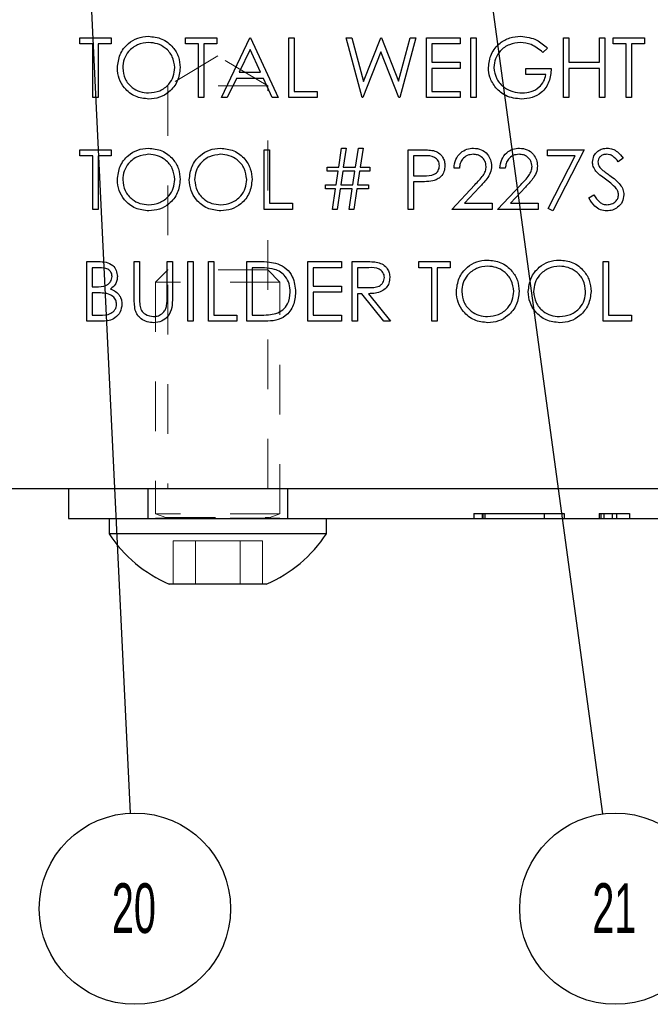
# Model space of a CAD drawing. Header units: inches. Extents: x 220 to 877, y 4 to 174.
# Tile 365 of 656: x 423.84 to 425.1, y 148.89 to 150.87. Entities that reach past the tile are written whole.
import ezdxf

# ---------------------------------------------------------------- set-up
doc = ezdxf.new("R2010")
doc.units = ezdxf.units.IN
doc.header["$LTSCALE"] = 0.5
doc.header["$MEASUREMENT"] = 0
doc.linetypes.add('HIDDEN', pattern=[0.225, 0.15, -0.075])
for name, color, linetype in [('DSS-M-S', 53, 'Continuous'), ('SID-M-S', 105, 'Continuous'), ('SVD-M-S', 8, 'Continuous')]:
    doc.layers.add(name, color=color, linetype=linetype)
doc.styles.add('SLDTEXTSTYLE0', font='TXT', dxfattribs={"width": 0.595745})

msp = doc.modelspace()

# ---------------------------------------------------------------- linework, layer by layer
at = {"layer": 'DSS-M-S', "linetype": 'Continuous', "lineweight": 25}
for p, q in [((423.95634, 150.83165), (424.01942, 150.83165)), ((423.95634, 150.81934), (423.95634, 150.83165)), ((423.98249, 150.81934), (423.95634, 150.81934)), ((423.98249, 150.71165), (423.98249, 150.81934)), ((423.99326, 150.81934), (423.99326, 150.71165)), ((424.01942, 150.81934), (423.99326, 150.81934)), ((424.01942, 150.83165), (424.01942, 150.81934)), ((424.16865, 150.83165), (424.23172, 150.83165)), ((424.16865, 150.81934), (424.16865, 150.83165)), ((424.1948, 150.81934), (424.16865, 150.81934)), ((424.1948, 150.71165), (424.1948, 150.81934)), ((424.20557, 150.81934), (424.20557, 150.71165)), ((424.23172, 150.81934), (424.20557, 150.81934)), ((424.23172, 150.83165), (424.23172, 150.81934)), ((424.24095, 150.71165), (424.29788, 150.83165)), ((424.29788, 150.83165), (424.29942, 150.83165)), ((424.29942, 150.83165), (424.3548, 150.71165)), ((424.37634, 150.83165), (424.38711, 150.83165)), ((424.37634, 150.71165), (424.37634, 150.83165)), ((424.38711, 150.83165), (424.38711, 150.72396)), ((424.49172, 150.83165), (424.50285, 150.83165)), ((424.52365, 150.71165), (424.49172, 150.83165)), ((424.50285, 150.83165), (424.52634, 150.74364)), ((424.52634, 150.74364), (424.56127, 150.83165)), ((424.56127, 150.83165), (424.56283, 150.83165)), ((424.56283, 150.83165), (424.59711, 150.74424)), ((424.59711, 150.74424), (424.62071, 150.83165)), ((424.63172, 150.83165), (424.59937, 150.71165)), ((424.62071, 150.83165), (424.63172, 150.83165)), ((424.65326, 150.83165), (424.72095, 150.83165)), ((424.65326, 150.71165), (424.65326, 150.83165)), ((424.66403, 150.81934), (424.66403, 150.78242)), ((424.72095, 150.81934), (424.66403, 150.81934)), ((424.72095, 150.83165), (424.72095, 150.81934)), ((424.74249, 150.83165), (424.75326, 150.83165)), ((424.74249, 150.71165), (424.74249, 150.83165)), ((424.75326, 150.83165), (424.75326, 150.71165)), ((424.92865, 150.83165), (424.93942, 150.83165)), ((424.92865, 150.71165), (424.92865, 150.83165)), ((424.93942, 150.83165), (424.93942, 150.78242)), ((425.00095, 150.83165), (425.01172, 150.83165)), ((425.00095, 150.78242), (425.00095, 150.83165)), ((425.01172, 150.83165), (425.01172, 150.71165)), ((425.02865, 150.83165), (425.09172, 150.83165)), ((425.02865, 150.81934), (425.02865, 150.83165)), ((425.0548, 150.81934), (425.02865, 150.81934)), ((425.0548, 150.71165), (425.0548, 150.81934)), ((425.06557, 150.81934), (425.06557, 150.71165)), ((425.09172, 150.81934), (425.06557, 150.81934)), ((425.09172, 150.83165), (425.09172, 150.81934)), ((424.29853, 150.80826), (424.2768, 150.76242)), ((424.31968, 150.76242), (424.29853, 150.80826)), ((424.56172, 150.80343), (424.52519, 150.71165)), ((424.59783, 150.71165), (424.56172, 150.80343)), ((424.89634, 150.81117), (424.88711, 150.80242)), ((424.66403, 150.78242), (424.72095, 150.78242)), ((424.72095, 150.78242), (424.72095, 150.77011)), ((424.93942, 150.78242), (425.00095, 150.78242)), ((424.2768, 150.76242), (424.31968, 150.76242)), ((424.66403, 150.77011), (424.66403, 150.72396)), ((424.72095, 150.77011), (424.66403, 150.77011)), ((424.85326, 150.77011), (424.90403, 150.77011)), ((424.85326, 150.7578), (424.85326, 150.77011)), ((424.89326, 150.7578), (424.85326, 150.7578)), ((424.93942, 150.77011), (424.93942, 150.71165)), ((425.00095, 150.77011), (424.93942, 150.77011)), ((425.00095, 150.71165), (425.00095, 150.77011)), ((424.27095, 150.75011), (424.25271, 150.71165)), ((424.32535, 150.75011), (424.27095, 150.75011)), ((424.34309, 150.71165), (424.32535, 150.75011)), ((424.38711, 150.72396), (424.43326, 150.72396)), ((424.43326, 150.72396), (424.43326, 150.71165)), ((424.66403, 150.72396), (424.72095, 150.72396)), ((424.72095, 150.72396), (424.72095, 150.71165)), ((423.99326, 150.71165), (423.98249, 150.71165)), ((424.20557, 150.71165), (424.1948, 150.71165)), ((424.25271, 150.71165), (424.24095, 150.71165)), ((424.3548, 150.71165), (424.34309, 150.71165)), ((424.43326, 150.71165), (424.37634, 150.71165)), ((424.52519, 150.71165), (424.52365, 150.71165)), ((424.59937, 150.71165), (424.59783, 150.71165)), ((424.72095, 150.71165), (424.65326, 150.71165)), ((424.75326, 150.71165), (424.74249, 150.71165)), ((424.93942, 150.71165), (424.92865, 150.71165)), ((425.01172, 150.71165), (425.00095, 150.71165)), ((425.06557, 150.71165), (425.0548, 150.71165)), ((423.95634, 150.60665), (424.01942, 150.60665)), ((423.95634, 150.59434), (423.95634, 150.60665)), ((424.01942, 150.60665), (424.01942, 150.59434)), ((424.32711, 150.60665), (424.33788, 150.60665)), ((424.32711, 150.48665), (424.32711, 150.60665)), ((424.33788, 150.60665), (424.33788, 150.49896)), ((424.47672, 150.57126), (424.48249, 150.60972)), ((424.48249, 150.60972), (424.49177, 150.60972)), ((424.49177, 150.60972), (424.486, 150.57126)), ((424.51057, 150.57126), (424.51634, 150.60972)), ((424.51634, 150.60972), (424.52562, 150.60972)), ((424.52562, 150.60972), (424.51985, 150.57126)), ((424.61634, 150.60665), (424.63987, 150.60665)), ((424.61634, 150.48665), (424.61634, 150.60665)), ((424.89634, 150.60665), (424.97019, 150.60665)), ((424.89634, 150.59434), (424.89634, 150.60665)), ((424.97019, 150.60665), (424.90711, 150.48357)), ((423.98249, 150.59434), (423.95634, 150.59434)), ((423.98249, 150.48665), (423.98249, 150.59434)), ((423.99326, 150.59434), (423.99326, 150.48665)), ((424.01942, 150.59434), (423.99326, 150.59434)), ((424.62711, 150.59434), (424.62711, 150.55434)), ((424.64906, 150.59434), (424.62711, 150.59434)), ((424.95196, 150.59434), (424.89634, 150.59434)), ((424.89781, 150.48869), (424.95196, 150.59434)), ((425.04865, 150.58941), (425.03891, 150.58203)), ((424.45326, 150.57126), (424.47672, 150.57126)), ((424.45326, 150.56357), (424.45326, 150.57126)), ((424.47557, 150.56357), (424.45326, 150.56357)), ((424.47141, 150.53588), (424.47557, 150.56357)), ((424.48485, 150.56357), (424.48071, 150.53588)), ((424.50942, 150.56357), (424.48485, 150.56357)), ((424.486, 150.57126), (424.51057, 150.57126)), ((424.50526, 150.53588), (424.50942, 150.56357)), ((424.51869, 150.56357), (424.51456, 150.53588)), ((424.53942, 150.56357), (424.51869, 150.56357)), ((424.51985, 150.57126), (424.53942, 150.57126)), ((424.53942, 150.57126), (424.53942, 150.56357)), ((424.71942, 150.56972), (424.70865, 150.56972)), ((424.81172, 150.56972), (424.80095, 150.56972)), ((424.45019, 150.53588), (424.47141, 150.53588)), ((424.45019, 150.52819), (424.45019, 150.53588)), ((424.48071, 150.53588), (424.50526, 150.53588)), ((424.51456, 150.53588), (424.53634, 150.53588)), ((424.53634, 150.53588), (424.53634, 150.52819)), ((424.62711, 150.55434), (424.64812, 150.55408)), ((424.62711, 150.54203), (424.62711, 150.48665)), ((424.63569, 150.54203), (424.62711, 150.54203)), ((424.70403, 150.48665), (424.75057, 150.53631)), ((424.79634, 150.48665), (424.84288, 150.53631)), ((424.47026, 150.52819), (424.45019, 150.52819)), ((424.46403, 150.48665), (424.47026, 150.52819)), ((424.47956, 150.52819), (424.47333, 150.48665)), ((424.5041, 150.52819), (424.47956, 150.52819)), ((424.49788, 150.48665), (424.5041, 150.52819)), ((424.51341, 150.52819), (424.50718, 150.48665)), ((424.53634, 150.52819), (424.51341, 150.52819)), ((424.75975, 150.531), (424.72973, 150.49896)), ((424.85206, 150.531), (424.82204, 150.49896)), ((424.97942, 150.5098), (424.98956, 150.51588)), ((424.33788, 150.49896), (424.38403, 150.49896)), ((424.38403, 150.49896), (424.38403, 150.48665)), ((424.72973, 150.49896), (424.78557, 150.49896)), ((424.78557, 150.49896), (424.78557, 150.48665)), ((424.82204, 150.49896), (424.87788, 150.49896)), ((424.87788, 150.49896), (424.87788, 150.48665)), ((423.99326, 150.48665), (423.98249, 150.48665)), ((424.38403, 150.48665), (424.32711, 150.48665)), ((424.47333, 150.48665), (424.46403, 150.48665)), ((424.50718, 150.48665), (424.49788, 150.48665)), ((424.62711, 150.48665), (424.61634, 150.48665)), ((424.78557, 150.48665), (424.70403, 150.48665)), ((424.87788, 150.48665), (424.79634, 150.48665)), ((424.90711, 150.48357), (424.89781, 150.48869)), ((423.97019, 150.38165), (423.9936, 150.38165)), ((423.97019, 150.26165), (423.97019, 150.38165)), ((424.06557, 150.38165), (424.07634, 150.38165)), ((424.06557, 150.30917), (424.06557, 150.38165)), ((424.07634, 150.38165), (424.07634, 150.30975)), ((424.13172, 150.38165), (424.14249, 150.38165)), ((424.13172, 150.30975), (424.13172, 150.38165)), ((424.14249, 150.38165), (424.14249, 150.30917)), ((424.17326, 150.38165), (424.18403, 150.38165)), ((424.17326, 150.26165), (424.17326, 150.38165)), ((424.18403, 150.38165), (424.18403, 150.26165)), ((424.2148, 150.38165), (424.22557, 150.38165)), ((424.2148, 150.26165), (424.2148, 150.38165)), ((424.22557, 150.38165), (424.22557, 150.27396)), ((424.29172, 150.38165), (424.31595, 150.38165)), ((424.29172, 150.26165), (424.29172, 150.38165)), ((424.4148, 150.38165), (424.48249, 150.38165)), ((424.4148, 150.26165), (424.4148, 150.38165)), ((424.48249, 150.38165), (424.48249, 150.36934)), ((424.50403, 150.38165), (424.52805, 150.38165)), ((424.50403, 150.26165), (424.50403, 150.38165)), ((424.63788, 150.38165), (424.70095, 150.38165)), ((424.63788, 150.36934), (424.63788, 150.38165)), ((424.70095, 150.38165), (424.70095, 150.36934)), ((425.00865, 150.38165), (425.01942, 150.38165)), ((425.00865, 150.26165), (425.00865, 150.38165)), ((425.01942, 150.38165), (425.01942, 150.27396)), ((423.98095, 150.36934), (423.98095, 150.33088)), ((423.99557, 150.36934), (423.98095, 150.36934)), ((424.30249, 150.36934), (424.30249, 150.27396)), ((424.31093, 150.36934), (424.30249, 150.36934)), ((424.42557, 150.36934), (424.42557, 150.33242)), ((424.48249, 150.36934), (424.42557, 150.36934)), ((424.5373, 150.36934), (424.5148, 150.36934)), ((424.5148, 150.36934), (424.5148, 150.32934)), ((424.66403, 150.36934), (424.63788, 150.36934)), ((424.66403, 150.26165), (424.66403, 150.36934)), ((424.6748, 150.36934), (424.6748, 150.26165)), ((424.70095, 150.36934), (424.6748, 150.36934)), ((423.98095, 150.33088), (423.98819, 150.33088)), ((423.98809, 150.31857), (423.98095, 150.31857)), ((423.98095, 150.31857), (423.98095, 150.27396)), ((424.42557, 150.33242), (424.48249, 150.33242)), ((424.42557, 150.32011), (424.42557, 150.27396)), ((424.48249, 150.32011), (424.42557, 150.32011)), ((424.48249, 150.33242), (424.48249, 150.32011)), ((424.5148, 150.32934), (424.53677, 150.32917)), ((424.5148, 150.31703), (424.5148, 150.26165)), ((424.52355, 150.31703), (424.5148, 150.31703)), ((424.56764, 150.26165), (424.52355, 150.31703)), ((424.53687, 150.31703), (424.58095, 150.26165)), ((424.00264, 150.26165), (423.97019, 150.26165)), ((423.98095, 150.27396), (423.99629, 150.27396)), ((424.18403, 150.26165), (424.17326, 150.26165)), ((424.27172, 150.26165), (424.2148, 150.26165)), ((424.22557, 150.27396), (424.27172, 150.27396)), ((424.27172, 150.27396), (424.27172, 150.26165)), ((424.32891, 150.26165), (424.29172, 150.26165)), ((424.30249, 150.27396), (424.31627, 150.27396)), ((424.48249, 150.26165), (424.4148, 150.26165)), ((424.42557, 150.27396), (424.48249, 150.27396)), ((424.48249, 150.27396), (424.48249, 150.26165)), ((424.5148, 150.26165), (424.50403, 150.26165)), ((424.58095, 150.26165), (424.56764, 150.26165)), ((424.6748, 150.26165), (424.66403, 150.26165)), ((425.06557, 150.26165), (425.00865, 150.26165)), ((425.01942, 150.27396), (425.06557, 150.27396)), ((425.06557, 150.27396), (425.06557, 150.26165)), ((405.93364, 149.92488), (439.43364, 149.92488))]:
    msp.add_line(p, q, dxfattribs=at)
at = {"layer": 'DSS-M-S', "linetype": 'HIDDEN', "lineweight": 18}
for p, q in [((424.23364, 150.79527), (424.13314, 150.73488)), ((424.33414, 150.73488), (424.23364, 150.79527)), ((424.33414, 150.73488), (424.13314, 150.73488)), ((424.13314, 150.73488), (424.13314, 149.92488)), ((424.33414, 149.92488), (424.33414, 150.73488))]:
    msp.add_line(p, q, dxfattribs=at)
at = {"layer": 'DSS-M-S', "linetype": 'Continuous', "lineweight": 25}
for points, knots in [([(424.03172, 150.77112), (424.03283, 150.78038), (424.03505, 150.79889), (424.05147, 150.81998), (424.0722, 150.83255), (424.08676, 150.834), (424.09403, 150.83472)], [0, 0, 0, 0, 0.279731, 0.5593268, 0.7796805, 1, 1, 1, 1]), ([(424.09403, 150.83472), (424.10343, 150.83374), (424.12224, 150.83177), (424.14326, 150.81474), (424.15603, 150.79383), (424.15726, 150.77908), (424.15788, 150.7717)], [0, 0, 0, 0, 0.2797673, 0.5593585, 0.7795711, 1, 1, 1, 1]), ([(424.77788, 150.7717), (424.77906, 150.7811), (424.78143, 150.79991), (424.79869, 150.821), (424.82021, 150.83294), (424.83502, 150.83413), (424.84242, 150.83472)], [0, 0, 0, 0, 0.2795897, 0.5590718, 0.7794111, 1, 1, 1, 1]), ([(424.84242, 150.83472), (424.85384, 150.8333), (424.87429, 150.83076), (424.88959, 150.81717), (424.89634, 150.81117)], [0, 0, 0, 0, 0.558579, 1, 1, 1, 1]), ([(424.09456, 150.82242), (424.08699, 150.82143), (424.07183, 150.81946), (424.0545, 150.8061), (424.04413, 150.7891), (424.04304, 150.77714), (424.04249, 150.77117)], [0, 0, 0, 0, 0.2796271, 0.5593495, 0.7796302, 1, 1, 1, 1]), ([(424.14711, 150.77172), (424.14619, 150.77934), (424.14434, 150.79457), (424.12974, 150.8111), (424.11245, 150.82065), (424.10052, 150.82183), (424.09456, 150.82242)], [0, 0, 0, 0, 0.27946805, 0.55887035, 0.77951584, 1, 1, 1, 1]), ([(424.84206, 150.82242), (424.83447, 150.82149), (424.81929, 150.81964), (424.80157, 150.80683), (424.79067, 150.79009), (424.78932, 150.77815), (424.78865, 150.77218)], [0, 0, 0, 0, 0.2798474, 0.5595549, 0.7798473, 1, 1, 1, 1]), ([(424.88711, 150.80242), (424.87969, 150.80852), (424.86644, 150.81942), (424.84951, 150.8215), (424.84206, 150.82242)], [0, 0, 0, 0, 0.55983967, 1, 1, 1, 1]), ([(424.09499, 150.70857), (424.08569, 150.7096), (424.0671, 150.71166), (424.04641, 150.72862), (424.03366, 150.74922), (424.03237, 150.76382), (424.03172, 150.77112)], [0, 0, 0, 0, 0.2796633, 0.5593539, 0.7796364, 1, 1, 1, 1]), ([(424.04249, 150.77117), (424.04341, 150.7636), (424.04525, 150.74847), (424.05975, 150.73217), (424.07675, 150.72234), (424.08862, 150.72137), (424.09456, 150.72088)], [0, 0, 0, 0, 0.279416, 0.5590765, 0.779478, 1, 1, 1, 1]), ([(424.09456, 150.72088), (424.10218, 150.72175), (424.11742, 150.72348), (424.13507, 150.73662), (424.14545, 150.75373), (424.14656, 150.76572), (424.14711, 150.77172)], [0, 0, 0, 0, 0.2798297, 0.559389, 0.7796538, 1, 1, 1, 1]), ([(424.15788, 150.7717), (424.15682, 150.76238), (424.15471, 150.74376), (424.13762, 150.72312), (424.11693, 150.71044), (424.10231, 150.70919), (424.09499, 150.70857)], [0, 0, 0, 0, 0.2796304, 0.5593429, 0.7795972, 1, 1, 1, 1]), ([(424.79259, 150.73126), (424.78785, 150.73812), (424.77938, 150.75039), (424.77834, 150.76518), (424.77788, 150.7717)], [0, 0, 0, 0, 0.5593165, 1, 1, 1, 1]), ([(424.78865, 150.77218), (424.78987, 150.76424), (424.79233, 150.74836), (424.80826, 150.7316), (424.82676, 150.72236), (424.83927, 150.72137), (424.84552, 150.72088)], [0, 0, 0, 0, 0.2790614, 0.5585842, 0.7792365, 1, 1, 1, 1]), ([(424.90403, 150.77011), (424.90329, 150.76105), (424.90182, 150.74297), (424.88663, 150.72157), (424.86589, 150.71003), (424.85169, 150.70906), (424.84458, 150.70857)], [0, 0, 0, 0, 0.2803512, 0.5593674, 0.7793709, 1, 1, 1, 1]), ([(424.84552, 150.72088), (424.85171, 150.72135), (424.86408, 150.7223), (424.87929, 150.73122), (424.88982, 150.74356), (424.89212, 150.75305), (424.89326, 150.7578)], [0, 0, 0, 0, 0.2802537, 0.5599124, 0.7799408, 1, 1, 1, 1]), ([(424.84458, 150.70857), (424.83338, 150.70959), (424.81335, 150.71142), (424.79894, 150.7252), (424.79259, 150.73126)], [0, 0, 0, 0, 0.55961735, 1, 1, 1, 1]), ([(424.03172, 150.54612), (424.03283, 150.55538), (424.03505, 150.57389), (424.05147, 150.59498), (424.0722, 150.60755), (424.08676, 150.609), (424.09403, 150.60972)], [0, 0, 0, 0, 0.279731, 0.5593268, 0.7796805, 1, 1, 1, 1]), ([(424.09456, 150.59742), (424.08699, 150.59643), (424.07183, 150.59446), (424.0545, 150.5811), (424.04413, 150.5641), (424.04304, 150.55214), (424.04249, 150.54617)], [0, 0, 0, 0, 0.2796271, 0.5593495, 0.7796302, 1, 1, 1, 1]), ([(424.09403, 150.60972), (424.10343, 150.60874), (424.12224, 150.60677), (424.14326, 150.58974), (424.15603, 150.56883), (424.15726, 150.55408), (424.15788, 150.5467)], [0, 0, 0, 0, 0.2797673, 0.5593585, 0.7795711, 1, 1, 1, 1]), ([(424.14711, 150.54672), (424.14619, 150.55434), (424.14434, 150.56957), (424.12974, 150.5861), (424.11245, 150.59565), (424.10052, 150.59683), (424.09456, 150.59742)], [0, 0, 0, 0, 0.279468, 0.5588703, 0.7795158, 1, 1, 1, 1]), ([(424.17634, 150.54612), (424.17745, 150.55538), (424.17966, 150.57389), (424.19609, 150.59498), (424.21682, 150.60755), (424.23137, 150.609), (424.23865, 150.60972)], [0, 0, 0, 0, 0.279731, 0.5593268, 0.7796805, 1, 1, 1, 1]), ([(424.23918, 150.59742), (424.2316, 150.59643), (424.21645, 150.59446), (424.19911, 150.5811), (424.18874, 150.5641), (424.18765, 150.55214), (424.18711, 150.54617)], [0, 0, 0, 0, 0.27962705, 0.55934953, 0.77963023, 1, 1, 1, 1]), ([(424.23865, 150.60972), (424.24805, 150.60874), (424.26685, 150.60677), (424.28788, 150.58974), (424.30064, 150.56883), (424.30188, 150.55408), (424.30249, 150.5467)], [0, 0, 0, 0, 0.2797673, 0.5593585, 0.7795711, 1, 1, 1, 1]), ([(424.29172, 150.54672), (424.2908, 150.55434), (424.28896, 150.56957), (424.27436, 150.5861), (424.25706, 150.59565), (424.24514, 150.59683), (424.23918, 150.59742)], [0, 0, 0, 0, 0.279468, 0.5588703, 0.7795158, 1, 1, 1, 1]), ([(424.63987, 150.60665), (424.645, 150.60666), (424.65416, 150.60669), (424.66322, 150.60541), (424.6672, 150.60484)], [0, 0, 0, 0, 0.56031372, 1, 1, 1, 1]), ([(424.6672, 150.60484), (424.67085, 150.60353), (424.67814, 150.6009), (424.68568, 150.59278), (424.68966, 150.58356), (424.69001, 150.57749), (424.69019, 150.57446)], [0, 0, 0, 0, 0.2797054, 0.5593809, 0.7795086, 1, 1, 1, 1]), ([(424.70865, 150.56972), (424.70935, 150.57556), (424.71074, 150.58721), (424.72098, 150.60054), (424.73401, 150.60855), (424.74319, 150.60933), (424.74778, 150.60972)], [0, 0, 0, 0, 0.2800291, 0.5595146, 0.7796675, 1, 1, 1, 1]), ([(424.74723, 150.59742), (424.74313, 150.597), (424.73494, 150.59616), (424.72568, 150.58868), (424.72069, 150.57929), (424.71984, 150.57291), (424.71942, 150.56972)], [0, 0, 0, 0, 0.2796987, 0.5588466, 0.7791762, 1, 1, 1, 1]), ([(424.77326, 150.57309), (424.77276, 150.5768), (424.77175, 150.58423), (424.76442, 150.59208), (424.75599, 150.59675), (424.75015, 150.59719), (424.74723, 150.59742)], [0, 0, 0, 0, 0.2791258, 0.5589784, 0.77935, 1, 1, 1, 1]), ([(424.74778, 150.60972), (424.75313, 150.60922), (424.76382, 150.60823), (424.7757, 150.59845), (424.7829, 150.5866), (424.78365, 150.57823), (424.78403, 150.57405)], [0, 0, 0, 0, 0.2798903, 0.55922373, 0.77958237, 1, 1, 1, 1]), ([(424.80095, 150.56972), (424.80165, 150.57556), (424.80305, 150.58721), (424.81329, 150.60054), (424.82632, 150.60855), (424.8355, 150.60933), (424.84009, 150.60972)], [0, 0, 0, 0, 0.2800291, 0.5595146, 0.7796675, 1, 1, 1, 1]), ([(424.83954, 150.59742), (424.83544, 150.597), (424.82725, 150.59616), (424.81799, 150.58868), (424.813, 150.57929), (424.81215, 150.57291), (424.81172, 150.56972)], [0, 0, 0, 0, 0.2796987, 0.5588466, 0.7791762, 1, 1, 1, 1]), ([(424.86557, 150.57309), (424.86507, 150.5768), (424.86406, 150.58423), (424.85673, 150.59208), (424.84829, 150.59675), (424.84246, 150.59719), (424.83954, 150.59742)], [0, 0, 0, 0, 0.2791258, 0.5589784, 0.77935, 1, 1, 1, 1]), ([(424.84009, 150.60972), (424.84544, 150.60922), (424.85613, 150.60823), (424.86801, 150.59845), (424.87521, 150.5866), (424.87596, 150.57823), (424.87634, 150.57405)], [0, 0, 0, 0, 0.2798903, 0.5592237, 0.7795824, 1, 1, 1, 1]), ([(424.98711, 150.58172), (424.98763, 150.58598), (424.98867, 150.5945), (424.99686, 150.60375), (425.00666, 150.60887), (425.01334, 150.60944), (425.01668, 150.60972)], [0, 0, 0, 0, 0.2795526, 0.5587984, 0.7793777, 1, 1, 1, 1]), ([(425.01547, 150.59742), (425.01304, 150.59723), (425.00817, 150.59685), (425.00231, 150.59311), (424.99847, 150.58797), (424.99807, 150.58414), (424.99788, 150.58222)], [0, 0, 0, 0, 0.2802743, 0.5599314, 0.7799201, 1, 1, 1, 1]), ([(425.03891, 150.58203), (425.03552, 150.58638), (425.03079, 150.59244), (425.02191, 150.59693), (425.01762, 150.59725), (425.01547, 150.59742)], [0, 0, 0, 0, 0.5598185, 0.7798479, 1, 1, 1, 1]), ([(425.01668, 150.60972), (425.02037, 150.60936), (425.02776, 150.60864), (425.03933, 150.60158), (425.04511, 150.59403), (425.04865, 150.58941)], [0, 0, 0, 0, 0.2797499, 0.5595012, 1, 1, 1, 1]), ([(424.67942, 150.57441), (424.67887, 150.57786), (424.67805, 150.58304), (424.67363, 150.58845), (424.66516, 150.59452), (424.65621, 150.59442), (424.64906, 150.59434)], [0, 0, 0, 0, 0.2489693, 0.3747291, 0.500383, 1, 1, 1, 1]), ([(424.99382, 150.56345), (424.9917, 150.56656), (424.98792, 150.57212), (424.98736, 150.57879), (424.98711, 150.58172)], [0, 0, 0, 0, 0.5598405, 1, 1, 1, 1]), ([(424.99788, 150.58222), (424.99802, 150.58055), (424.9983, 150.5772), (425.0009, 150.57168), (425.00393, 150.5686), (425.00579, 150.56672)], [0, 0, 0, 0, 0.2799464, 0.5597741, 1, 1, 1, 1]), ([(424.64812, 150.55408), (424.65543, 150.55405), (424.66458, 150.55402), (424.67344, 150.56002), (424.67805, 150.56553), (424.67887, 150.57087), (424.67942, 150.57441)], [0, 0, 0, 0, 0.4997206, 0.6253498, 0.7510825, 1, 1, 1, 1]), ([(424.69019, 150.57446), (424.6899, 150.5705), (424.68933, 150.5626), (424.68332, 150.55297), (424.67514, 150.54676), (424.66921, 150.54492), (424.66624, 150.544)], [0, 0, 0, 0, 0.2800989, 0.5593238, 0.7794579, 1, 1, 1, 1]), ([(424.75057, 150.53631), (424.75633, 150.54224), (424.76434, 150.55049), (424.77229, 150.56329), (424.77294, 150.56982), (424.77326, 150.57309)], [0, 0, 0, 0, 0.5607172, 0.7805321, 1, 1, 1, 1]), ([(424.78403, 150.57405), (424.78354, 150.56929), (424.78257, 150.55976), (424.77297, 150.54537), (424.76477, 150.53645), (424.75975, 150.531)], [0, 0, 0, 0, 0.2792879, 0.5591538, 1, 1, 1, 1]), ([(424.84288, 150.53631), (424.84864, 150.54224), (424.85665, 150.55049), (424.8646, 150.56329), (424.86525, 150.56982), (424.86557, 150.57309)], [0, 0, 0, 0, 0.5607172, 0.7805321, 1, 1, 1, 1]), ([(424.87634, 150.57405), (424.87585, 150.56929), (424.87488, 150.55976), (424.86528, 150.54537), (424.85708, 150.53645), (424.85206, 150.531)], [0, 0, 0, 0, 0.2792879, 0.5591538, 1, 1, 1, 1]), ([(425.01348, 150.54713), (425.00957, 150.54989), (425.00259, 150.55483), (424.99649, 150.56082), (424.99382, 150.56345)], [0, 0, 0, 0, 0.5604127, 1, 1, 1, 1]), ([(425.00579, 150.56672), (425.00875, 150.56442), (425.01403, 150.56032), (425.01951, 150.55647), (425.02192, 150.55477)], [0, 0, 0, 0, 0.5599058, 1, 1, 1, 1]), ([(424.09499, 150.48357), (424.08569, 150.4846), (424.0671, 150.48666), (424.04641, 150.50362), (424.03366, 150.52422), (424.03237, 150.53882), (424.03172, 150.54612)], [0, 0, 0, 0, 0.2796633, 0.5593539, 0.7796364, 1, 1, 1, 1]), ([(424.04249, 150.54617), (424.04341, 150.5386), (424.04525, 150.52347), (424.05975, 150.50717), (424.07675, 150.49734), (424.08862, 150.49637), (424.09456, 150.49588)], [0, 0, 0, 0, 0.279416, 0.5590765, 0.779478, 1, 1, 1, 1]), ([(424.09456, 150.49588), (424.10218, 150.49675), (424.11742, 150.49848), (424.13507, 150.51162), (424.14545, 150.52873), (424.14656, 150.54072), (424.14711, 150.54672)], [0, 0, 0, 0, 0.2798297, 0.559389, 0.7796538, 1, 1, 1, 1]), ([(424.15788, 150.5467), (424.15682, 150.53738), (424.15471, 150.51876), (424.13762, 150.49812), (424.11693, 150.48544), (424.10231, 150.48419), (424.09499, 150.48357)], [0, 0, 0, 0, 0.2796304, 0.5593429, 0.7795972, 1, 1, 1, 1]), ([(424.23961, 150.48357), (424.23031, 150.4846), (424.21171, 150.48666), (424.19103, 150.50362), (424.17828, 150.52422), (424.17699, 150.53882), (424.17634, 150.54612)], [0, 0, 0, 0, 0.2796633, 0.5593539, 0.7796364, 1, 1, 1, 1]), ([(424.18711, 150.54617), (424.18803, 150.5386), (424.18986, 150.52347), (424.20437, 150.50717), (424.22137, 150.49734), (424.23324, 150.49637), (424.23918, 150.49588)], [0, 0, 0, 0, 0.279416, 0.5590765, 0.779478, 1, 1, 1, 1]), ([(424.23918, 150.49588), (424.2468, 150.49675), (424.26203, 150.49848), (424.27969, 150.51162), (424.29007, 150.52873), (424.29117, 150.54072), (424.29172, 150.54672)], [0, 0, 0, 0, 0.2798297, 0.559389, 0.7796538, 1, 1, 1, 1]), ([(424.30249, 150.5467), (424.30144, 150.53738), (424.29933, 150.51876), (424.28224, 150.49812), (424.26155, 150.48544), (424.24692, 150.48419), (424.23961, 150.48357)], [0, 0, 0, 0, 0.2796304, 0.5593429, 0.7795972, 1, 1, 1, 1]), ([(424.66624, 150.544), (424.66056, 150.54329), (424.65042, 150.54201), (424.64019, 150.54203), (424.63569, 150.54203)], [0, 0, 0, 0, 0.5596942, 1, 1, 1, 1]), ([(425.03511, 150.52799), (425.03142, 150.53195), (425.02481, 150.53902), (425.01694, 150.54465), (425.01348, 150.54713)], [0, 0, 0, 0, 0.5594958, 1, 1, 1, 1]), ([(425.02192, 150.55477), (425.02944, 150.5492), (425.03992, 150.54144), (425.04884, 150.527), (425.04974, 150.51969), (425.05019, 150.51605)], [0, 0, 0, 0, 0.5601154, 0.7802838, 1, 1, 1, 1]), ([(424.98956, 150.51588), (424.99313, 150.5104), (424.9981, 150.50276), (425.00827, 150.49667), (425.01336, 150.49614), (425.01591, 150.49588)], [0, 0, 0, 0, 0.55932064, 0.77978172, 1, 1, 1, 1]), ([(425.01591, 150.49588), (425.01913, 150.4962), (425.02558, 150.49685), (425.03346, 150.5017), (425.03847, 150.50861), (425.0391, 150.51368), (425.03942, 150.51621)], [0, 0, 0, 0, 0.2802764, 0.5601478, 0.7801531, 1, 1, 1, 1]), ([(425.05019, 150.51605), (425.04951, 150.51114), (425.04817, 150.50131), (425.03858, 150.49085), (425.0275, 150.48451), (425.01977, 150.48388), (425.01591, 150.48357)], [0, 0, 0, 0, 0.2791829, 0.5590851, 0.779446, 1, 1, 1, 1]), ([(425.03942, 150.51621), (425.03912, 150.51861), (425.03859, 150.52288), (425.03618, 150.52643), (425.03511, 150.52799)], [0, 0, 0, 0, 0.55899022, 1, 1, 1, 1]), ([(425.01591, 150.48357), (425.01147, 150.48402), (425.00259, 150.4849), (424.98891, 150.49395), (424.98302, 150.50378), (424.97942, 150.5098)], [0, 0, 0, 0, 0.2798798, 0.5596658, 1, 1, 1, 1]), ([(423.9936, 150.38165), (423.99874, 150.38154), (424.00897, 150.38132), (424.0225, 150.3752), (424.03037, 150.36399), (424.03127, 150.35594), (424.03172, 150.35191)], [0, 0, 0, 0, 0.2813174, 0.559922, 0.7799345, 1, 1, 1, 1]), ([(424.31595, 150.38165), (424.32317, 150.38164), (424.33603, 150.38163), (424.34854, 150.37864), (424.35403, 150.37732)], [0, 0, 0, 0, 0.5604447, 1, 1, 1, 1]), ([(424.35403, 150.37732), (424.36014, 150.37436), (424.37236, 150.36844), (424.3872, 150.34821), (424.38906, 150.33078), (424.39019, 150.32013)], [0, 0, 0, 0, 0.2802641, 0.5607148, 1, 1, 1, 1]), ([(424.52805, 150.38165), (424.53314, 150.38166), (424.54224, 150.38169), (424.55127, 150.38053), (424.55523, 150.38001)], [0, 0, 0, 0, 0.56023967, 1, 1, 1, 1]), ([(424.55523, 150.38001), (424.559, 150.37876), (424.56653, 150.37627), (424.57445, 150.36818), (424.57882, 150.35887), (424.57922, 150.35266), (424.57942, 150.34956)], [0, 0, 0, 0, 0.2797971, 0.5594998, 0.7796265, 1, 1, 1, 1]), ([(424.71326, 150.32112), (424.71437, 150.33038), (424.71659, 150.34889), (424.73301, 150.36998), (424.75374, 150.38255), (424.76829, 150.384), (424.77557, 150.38472)], [0, 0, 0, 0, 0.279731, 0.5593268, 0.7796805, 1, 1, 1, 1]), ([(424.77557, 150.38472), (424.78497, 150.38374), (424.80377, 150.38177), (424.8248, 150.36474), (424.83756, 150.34383), (424.8388, 150.32908), (424.83942, 150.3217)], [0, 0, 0, 0, 0.2797673, 0.5593585, 0.7795711, 1, 1, 1, 1]), ([(424.85788, 150.32112), (424.85899, 150.33038), (424.8612, 150.34889), (424.87763, 150.36998), (424.89836, 150.38255), (424.91291, 150.384), (424.92019, 150.38472)], [0, 0, 0, 0, 0.279731, 0.5593268, 0.7796805, 1, 1, 1, 1]), ([(424.92019, 150.38472), (424.92959, 150.38374), (424.94839, 150.38177), (424.96942, 150.36474), (424.98218, 150.34383), (424.98341, 150.32908), (424.98403, 150.3217)], [0, 0, 0, 0, 0.2797673, 0.5593585, 0.7795711, 1, 1, 1, 1]), ([(424.02095, 150.3517), (424.02061, 150.35465), (424.02008, 150.35909), (424.01628, 150.36367), (424.00911, 150.3688), (424.00159, 150.3691), (423.99557, 150.36934)], [0, 0, 0, 0, 0.2492836, 0.3749253, 0.5006447, 1, 1, 1, 1]), ([(424.34781, 150.36597), (424.34098, 150.36718), (424.32877, 150.36933), (424.31639, 150.36934), (424.31093, 150.36934)], [0, 0, 0, 0, 0.5595421, 1, 1, 1, 1]), ([(424.37942, 150.32016), (424.37903, 150.32577), (424.37825, 150.33699), (424.37081, 150.35113), (424.3602, 150.36124), (424.35194, 150.3644), (424.34781, 150.36597)], [0, 0, 0, 0, 0.2801784, 0.5597646, 0.7797967, 1, 1, 1, 1]), ([(424.56865, 150.34958), (424.56852, 150.35134), (424.56826, 150.35485), (424.56587, 150.35964), (424.56249, 150.36371), (424.5536, 150.36957), (424.54454, 150.36944), (424.5373, 150.36934)], [0, 0, 0, 0, 0.1253074, 0.250617, 0.3759543, 0.5012806, 1, 1, 1, 1]), ([(424.7761, 150.37242), (424.76852, 150.37143), (424.75337, 150.36946), (424.73604, 150.3561), (424.72566, 150.3391), (424.72458, 150.32714), (424.72403, 150.32117)], [0, 0, 0, 0, 0.2796271, 0.5593495, 0.7796302, 1, 1, 1, 1]), ([(424.82865, 150.32172), (424.82773, 150.32934), (424.82588, 150.34457), (424.81128, 150.3611), (424.79399, 150.37065), (424.78206, 150.37183), (424.7761, 150.37242)], [0, 0, 0, 0, 0.279468, 0.5588703, 0.7795158, 1, 1, 1, 1]), ([(424.92071, 150.37242), (424.91314, 150.37143), (424.89799, 150.36946), (424.88065, 150.3561), (424.87028, 150.3391), (424.86919, 150.32714), (424.86865, 150.32117)], [0, 0, 0, 0, 0.2796271, 0.5593495, 0.7796302, 1, 1, 1, 1]), ([(424.97326, 150.32172), (424.97234, 150.32934), (424.9705, 150.34457), (424.9559, 150.3611), (424.9386, 150.37065), (424.92668, 150.37183), (424.92071, 150.37242)], [0, 0, 0, 0, 0.279468, 0.5588703, 0.7795158, 1, 1, 1, 1]), ([(423.98819, 150.33088), (423.99573, 150.3309), (424.00516, 150.33092), (424.01445, 150.337), (424.01806, 150.34118), (424.02051, 150.3462), (424.02081, 150.34986), (424.02095, 150.3517)], [0, 0, 0, 0, 0.4986071, 0.6240085, 0.7494012, 0.8747358, 1, 1, 1, 1]), ([(424.03172, 150.35191), (424.03152, 150.34908), (424.03111, 150.34342), (424.02715, 150.3338), (424.02138, 150.32919), (424.01785, 150.32638)], [0, 0, 0, 0, 0.28086673, 0.56152713, 1, 1, 1, 1]), ([(424.53677, 150.32917), (424.54414, 150.32919), (424.55337, 150.32922), (424.56247, 150.33508), (424.56723, 150.3406), (424.56808, 150.34599), (424.56865, 150.34958)], [0, 0, 0, 0, 0.4998271, 0.6254978, 0.7512079, 1, 1, 1, 1]), ([(424.57942, 150.34956), (424.5791, 150.34576), (424.57847, 150.33818), (424.57254, 150.3281), (424.55902, 150.31801), (424.546, 150.31744), (424.53687, 150.31703)], [0, 0, 0, 0, 0.1871202, 0.3739789, 0.5609112, 1, 1, 1, 1]), ([(424.01055, 150.31715), (424.00637, 150.31767), (423.99891, 150.31859), (423.9914, 150.31858), (423.98809, 150.31857)], [0, 0, 0, 0, 0.559734, 1, 1, 1, 1]), ([(424.01785, 150.32638), (424.02145, 150.32492), (424.02863, 150.32201), (424.03619, 150.31398), (424.04029, 150.3048), (424.04073, 150.29874), (424.04095, 150.29571)], [0, 0, 0, 0, 0.2803823, 0.5596055, 0.7797648, 1, 1, 1, 1]), ([(424.39019, 150.32013), (424.38931, 150.31112), (424.38756, 150.29314), (424.37201, 150.27166), (424.35016, 150.26229), (424.33601, 150.26186), (424.32891, 150.26165)], [0, 0, 0, 0, 0.280124, 0.5592478, 0.7788365, 1, 1, 1, 1]), ([(424.35057, 150.27701), (424.35536, 150.27911), (424.36494, 150.28331), (424.37703, 150.29847), (424.37851, 150.31194), (424.37942, 150.32016)], [0, 0, 0, 0, 0.2805364, 0.5610151, 1, 1, 1, 1]), ([(424.77653, 150.25857), (424.76723, 150.2596), (424.74864, 150.26166), (424.72795, 150.27862), (424.7152, 150.29922), (424.71391, 150.31382), (424.71326, 150.32112)], [0, 0, 0, 0, 0.2796633, 0.5593539, 0.7796364, 1, 1, 1, 1]), ([(424.72403, 150.32117), (424.72495, 150.3136), (424.72679, 150.29847), (424.74129, 150.28217), (424.75829, 150.27234), (424.77016, 150.27137), (424.7761, 150.27088)], [0, 0, 0, 0, 0.279416, 0.5590765, 0.779478, 1, 1, 1, 1]), ([(424.7761, 150.27088), (424.78372, 150.27175), (424.79895, 150.27348), (424.81661, 150.28662), (424.82699, 150.30373), (424.8281, 150.31572), (424.82865, 150.32172)], [0, 0, 0, 0, 0.2798297, 0.559389, 0.7796538, 1, 1, 1, 1]), ([(424.83942, 150.3217), (424.83836, 150.31238), (424.83625, 150.29376), (424.81916, 150.27312), (424.79847, 150.26044), (424.78385, 150.25919), (424.77653, 150.25857)], [0, 0, 0, 0, 0.2796304, 0.5593429, 0.7795972, 1, 1, 1, 1]), ([(424.92115, 150.25857), (424.91185, 150.2596), (424.89325, 150.26166), (424.87256, 150.27862), (424.85981, 150.29922), (424.85852, 150.31382), (424.85788, 150.32112)], [0, 0, 0, 0, 0.2796633, 0.5593539, 0.7796364, 1, 1, 1, 1]), ([(424.86865, 150.32117), (424.86956, 150.3136), (424.8714, 150.29847), (424.8859, 150.28217), (424.90291, 150.27234), (424.91478, 150.27137), (424.92071, 150.27088)], [0, 0, 0, 0, 0.279416, 0.5590765, 0.779478, 1, 1, 1, 1]), ([(424.92071, 150.27088), (424.92834, 150.27175), (424.94357, 150.27348), (424.96123, 150.28662), (424.97161, 150.30373), (424.97271, 150.31572), (424.97326, 150.32172)], [0, 0, 0, 0, 0.2798297, 0.559389, 0.7796538, 1, 1, 1, 1]), ([(424.98403, 150.3217), (424.98298, 150.31238), (424.98087, 150.29376), (424.96377, 150.27312), (424.94309, 150.26044), (424.92846, 150.25919), (424.92115, 150.25857)], [0, 0, 0, 0, 0.2796304, 0.5593429, 0.7795972, 1, 1, 1, 1]), ([(424.03019, 150.29571), (424.02983, 150.29865), (424.0291, 150.30454), (424.02216, 150.31311), (424.01495, 150.31562), (424.01055, 150.31715)], [0, 0, 0, 0, 0.2799437, 0.5604286, 1, 1, 1, 1]), ([(424.06771, 150.28388), (424.06694, 150.28857), (424.06557, 150.29695), (424.06557, 150.30543), (424.06557, 150.30917)], [0, 0, 0, 0, 0.5594986, 1, 1, 1, 1]), ([(424.07634, 150.30975), (424.07633, 150.30676), (424.07631, 150.30144), (424.07666, 150.29612), (424.07682, 150.29379)], [0, 0, 0, 0, 0.5601244, 1, 1, 1, 1]), ([(424.14249, 150.30917), (424.14239, 150.30249), (424.14219, 150.28919), (424.13495, 150.27147), (424.12098, 150.26026), (424.11047, 150.25913), (424.10521, 150.25857)], [0, 0, 0, 0, 0.2816547, 0.5601107, 0.7800798, 1, 1, 1, 1]), ([(424.1305, 150.29112), (424.13095, 150.29458), (424.13176, 150.30077), (424.13174, 150.307), (424.13172, 150.30975)], [0, 0, 0, 0, 0.5596244, 1, 1, 1, 1]), ([(423.99629, 150.27396), (424.00413, 150.27396), (424.01589, 150.27398), (424.02624, 150.28319), (424.02969, 150.29002), (424.03002, 150.29381), (424.03019, 150.29571)], [0, 0, 0, 0, 0.4993602, 0.748736, 0.8743989, 1, 1, 1, 1]), ([(424.04095, 150.29571), (424.04024, 150.29033), (424.03882, 150.27957), (424.02802, 150.26816), (424.01531, 150.26237), (424.00687, 150.26189), (424.00264, 150.26165)], [0, 0, 0, 0, 0.2791411, 0.5586537, 0.779059, 1, 1, 1, 1]), ([(424.10521, 150.25857), (424.10065, 150.25888), (424.09155, 150.2595), (424.08007, 150.26547), (424.07165, 150.27386), (424.06902, 150.28054), (424.06771, 150.28388)], [0, 0, 0, 0, 0.2802208, 0.5599142, 0.7799519, 1, 1, 1, 1]), ([(424.07682, 150.29379), (424.07758, 150.29012), (424.07911, 150.28279), (424.08939, 150.27336), (424.09884, 150.27182), (424.10461, 150.27088)], [0, 0, 0, 0, 0.2810568, 0.5608207, 1, 1, 1, 1]), ([(424.10461, 150.27088), (424.10792, 150.27123), (424.11453, 150.27194), (424.12253, 150.27702), (424.12799, 150.2837), (424.12966, 150.28864), (424.1305, 150.29112)], [0, 0, 0, 0, 0.2797867, 0.5593768, 0.7795688, 1, 1, 1, 1]), ([(424.31627, 150.27396), (424.32273, 150.27394), (424.33427, 150.27391), (424.34559, 150.27606), (424.35057, 150.27701)], [0, 0, 0, 0, 0.5604262, 1, 1, 1, 1])]:
    msp.add_open_spline(points, degree=3, knots=knots, dxfattribs=at)
at = {"layer": 'SID-M-S'}
for p, q in [((423.69462, 156.79857), (424.05767, 149.27198)), ((424.15472, 155.52031), (425.00697, 149.27044)), ((423.93364, 149.92488), (423.93364, 149.86488)), ((424.09314, 149.92488), (424.09314, 149.86488)), ((424.37414, 149.86488), (424.37414, 149.92488)), ((423.93364, 149.86488), (426.93364, 149.86488)), ((424.74815, 149.87488), (424.76673, 149.87488)), ((424.74815, 149.87488), (424.74815, 149.86488)), ((424.76513, 149.87488), (424.76513, 149.86488)), ((424.76673, 149.87488), (424.77044, 149.87488)), ((424.76673, 149.87488), (424.76673, 149.86488)), ((424.77044, 149.87488), (424.93019, 149.87488)), ((424.77044, 149.87488), (424.77044, 149.86488)), ((424.88973, 149.87488), (424.88973, 149.86488)), ((424.93019, 149.87488), (424.93019, 149.86488)), ((425.0007, 149.87488), (425.00967, 149.87488)), ((425.0007, 149.87488), (425.0007, 149.86488)), ((425.00391, 149.87488), (425.00391, 149.86488)), ((425.00967, 149.87488), (425.00967, 149.86488)), ((425.00967, 149.87488), (425.0613, 149.87488)), ((425.0265, 149.87488), (425.0265, 149.86488)), ((425.03556, 149.87488), (425.03556, 149.86488)), ((425.0613, 149.87488), (425.0613, 149.86488))]:
    msp.add_line(p, q, dxfattribs=at)
for centre in [(424.06694, 149.07984), (425.03296, 149.07984)]:
    msp.add_circle(centre, 0.19237, dxfattribs=at)
at = {"layer": 'SVD-M-S', "linetype": 'HIDDEN', "lineweight": 18}
for p, q in [((424.13314, 150.36488), (424.10864, 150.34038)), ((424.33414, 150.36488), (424.13314, 150.36488)), ((424.35864, 150.34038), (424.33414, 150.36488)), ((424.35864, 150.34038), (424.10864, 150.34038)), ((424.10864, 150.34038), (424.10864, 149.87419)), ((424.35864, 149.87419), (424.35864, 150.34038)), ((424.35864, 149.87419), (424.10864, 149.87419)), ((424.10864, 149.87419), (424.12895, 149.8668)), ((424.35864, 149.86527), (424.10864, 149.86527)), ((424.10864, 149.86527), (424.10864, 149.86488)), ((424.12895, 149.8668), (424.33656, 149.8668)), ((424.33834, 149.8668), (424.35864, 149.87419)), ((424.35864, 149.86488), (424.35864, 149.86527)), ((424.18861, 149.81988), (424.14358, 149.81988)), ((424.14358, 149.81988), (424.14358, 149.73288)), ((424.18861, 149.81988), (424.18861, 149.73288)), ((424.27868, 149.81988), (424.18861, 149.81988)), ((424.27868, 149.81988), (424.27868, 149.73288)), ((424.32371, 149.81988), (424.27868, 149.81988)), ((424.32371, 149.81988), (424.32371, 149.73288))]:
    msp.add_line(p, q, dxfattribs=at)
at = {"layer": 'SVD-M-S', "linetype": 'Continuous', "lineweight": 25}
for p, q in [((424.01514, 149.86488), (424.01514, 149.83388)), ((424.45214, 149.83388), (424.45214, 149.86488)), ((424.45214, 149.83388), (424.01514, 149.83388)), ((424.33114, 149.73288), (424.13614, 149.73288))]:
    msp.add_line(p, q, dxfattribs=at)
at = {"layer": 'SVD-M-S', "linetype": 'HIDDEN', "lineweight": 18}
for centre, start, end in [((424.12868, 149.86606), 270, 70), ((424.33861, 149.86606), 110, 270)]:
    msp.add_arc(centre, 0.000787, start, end, dxfattribs=at)
at = {"layer": 'SVD-M-S', "linetype": 'Continuous', "lineweight": 25}
for centre, start, end in [((424.24113, 149.98163), 213.17754, 247.11823), ((424.22616, 149.98163), 292.88177, 326.82246)]:
    msp.add_arc(centre, 0.27, start, end, dxfattribs=at)

# ---------------------------------------------------------------- texts
at = {"layer": 'SID-M-S', "char_height": 0.1, "attachment_point": 2, "style": 'SLDTEXTSTYLE0'}
for s, insert in [('20', (424.06493, 149.13094)), ('21', (425.03095, 149.13094))]:
    msp.add_mtext(s, dxfattribs=dict(at, insert=insert))

doc.saveas('drawing.dxf')
